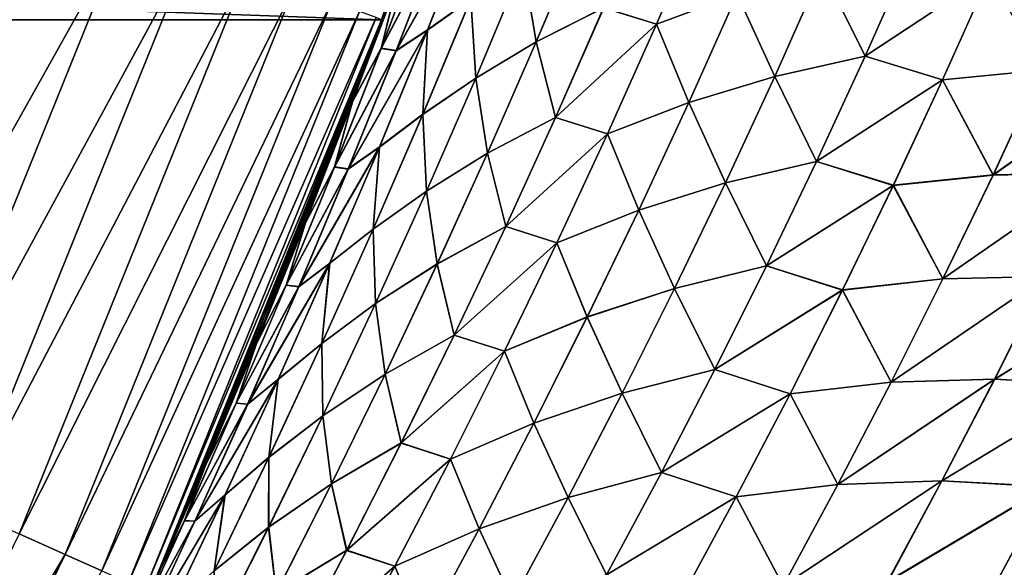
# Model space of a CAD drawing. Header units: metres. Extents: x -24 to 72, y -247 to 22.
# Tile 443 of 573: x 20.22 to 22.73, y -9.09 to -7.7. Entities that reach past the tile are written whole.
import ezdxf

# ---------------------------------------------------------------- set-up
doc = ezdxf.new("R2010")
doc.units = ezdxf.units.M
doc.layers.add('solid_509589_MEDIA_SW0001', color=7, linetype='CONTINUOUS')

msp = doc.modelspace()

# ---------------------------------------------------------------- linework, layer by layer
at = {"layer": 'solid_509589_MEDIA_SW0001'}
for points in [[(21.143084, -7.695483), (-21.143084, -7.695483), (-21.628349, -6.201923)], [(21.628349, -6.201923), (21.143084, -7.695483), (-21.628349, -6.201923)], [(21.192348, -7.558727, 58.559402), (21.143084, -7.695483), (21.628349, -6.201923)], [(20.313028, -7.393338, 132.280243), (20.117716, -7.32225, 132.385696), (19.557936, -8.707754, 132.385696)], [(19.747814, -8.792294, 132.280243), (20.313028, -7.393338, 132.280243), (19.557936, -8.707754, 132.385696)], [(20.493898, -7.459169, 132.148819), (20.313028, -7.393338, 132.280243), (19.747814, -8.792294, 132.280243)], [(21.377636, -7.423508, 109.138222), (21.29697, -7.473141, 109.475342), (21.179852, -7.77467, 109.435371)], [(21.259769, -7.721945, 109.09565), (21.377636, -7.423508, 109.138222), (21.179852, -7.77467, 109.435371)], [(21.180054, -7.774121, 59.565262), (21.377859, -7.422845, 59.862488), (21.260004, -7.721298, 59.904903)], [(21.180054, -7.774121, 59.565262), (21.297167, -7.472571, 59.525455), (21.377859, -7.422845, 59.862488)], [(21.369844, -7.643103, 108.764099), (21.377636, -7.423508, 109.138222), (21.259769, -7.721945, 109.09565)], [(21.260004, -7.721298, 59.904903), (21.377859, -7.422845, 59.862488), (21.370016, -7.642581, 60.23642)], [(21.707697, -7.665167, 61.241081), (21.962875, -7.425823, 61.512779), (21.842457, -7.706484, 61.570423)], [(21.842443, -7.706715, 107.429817), (21.962877, -7.426098, 107.487579), (21.707777, -7.665165, 107.759285)], [(22.046751, -7.630877, 107.13369), (21.962877, -7.426098, 107.487579), (21.842443, -7.706715, 107.429817)], [(21.842457, -7.706484, 61.570423), (21.962875, -7.425823, 61.512779), (22.046778, -7.630565, 61.86652)], [(19.923651, -8.870582, 132.148819), (20.493898, -7.459169, 132.148819), (19.747814, -8.792294, 132.280243)], [(20.657295, -7.518641, 131.993607), (20.493898, -7.459169, 132.148819), (19.923651, -8.870582, 132.148819)], [(21.14217, -7.768679, 109.785454), (21.256569, -7.466235, 109.822365), (21.184778, -7.595623, 110.155281)], [(21.29697, -7.473141, 109.475342), (21.256569, -7.466235, 109.822365), (21.14217, -7.768679, 109.785454)], [(21.179852, -7.77467, 109.435371), (21.29697, -7.473141, 109.475342), (21.14217, -7.768679, 109.785454)], [(21.142324, -7.768255, 59.215309), (21.256723, -7.465788, 59.178558), (21.297167, -7.472571, 59.525455)], [(21.184914, -7.595244, 58.845699), (21.256723, -7.465788, 59.178558), (21.142324, -7.768255, 59.215309)], [(21.142324, -7.768255, 59.215309), (21.297167, -7.472571, 59.525455), (21.180054, -7.774121, 59.565262)], [(21.536455, -7.751938, 108.071472), (21.656118, -7.467471, 108.122696), (21.50329, -7.555197, 108.43985)], [(21.503328, -7.554964, 60.56068), (21.656034, -7.467485, 60.877834), (21.536367, -7.752003, 60.928925)], [(21.536367, -7.752003, 60.928925), (21.656034, -7.467485, 60.877834), (21.707697, -7.665167, 61.241081)], [(21.707777, -7.665165, 107.759285), (21.656118, -7.467471, 108.122696), (21.536455, -7.751938, 108.071472)], [(20.0825, -8.941305, 131.993607), (20.657295, -7.518641, 131.993607), (19.923651, -8.870582, 132.148819)], [(20.800476, -7.570754, 131.817245), (20.657295, -7.518641, 131.993607), (20.0825, -8.941305, 131.993607)], [(22.263567, -7.567636, 62.154198), (22.491919, -7.518466, 62.433002), (22.372551, -7.788025, 62.50053)], [(22.372547, -7.788264, 106.499542), (22.491953, -7.518759, 106.567162), (22.263609, -7.567851, 106.846008)], [(22.690104, -7.578125, 106.273056), (22.491953, -7.518759, 106.567162), (22.372547, -7.788264, 106.499542)], [(22.372551, -7.788025, 62.50053), (22.491919, -7.518466, 62.433002), (22.690126, -7.577689, 62.727016)], [(21.192348, -7.558727, 58.559402), (21.100452, -7.811586, 58.639339), (21.143084, -7.695483)], [(21.184914, -7.595244, 58.845699), (21.100452, -7.811586, 58.639339), (21.192348, -7.558727, 58.559402)], [(21.382343, -7.843988, 108.390976), (21.50329, -7.555197, 108.43985), (21.369844, -7.643103, 108.764099)], [(21.370016, -7.642581, 60.23642), (21.503328, -7.554964, 60.56068), (21.38238, -7.843801, 60.609402)], [(21.536455, -7.751938, 108.071472), (21.50329, -7.555197, 108.43985), (21.382343, -7.843988, 108.390976)], [(21.38238, -7.843801, 60.609402), (21.503328, -7.554964, 60.56068), (21.536367, -7.752003, 60.928925)], [(22.821239, -7.823915, 105.937309), (22.940617, -7.555252, 106.012741), (22.690104, -7.578125, 106.273056)], [(22.690126, -7.577689, 62.727016), (22.940563, -7.554924, 62.987331), (22.821249, -7.823644, 63.062695)], [(20.221699, -9.003281, 131.817245), (20.800476, -7.570754, 131.817245), (20.0825, -8.941305, 131.993607)], [(20.921043, -7.614637, 131.622665), (20.800476, -7.570754, 131.817245), (20.221699, -9.003281, 131.817245)], [(21.100164, -7.812368, 110.361443), (21.191956, -7.55983, 110.441444), (21.143084, -7.695453, 130.73114)], [(21.184778, -7.595623, 110.155281), (21.191956, -7.55983, 110.441444), (21.100164, -7.812368, 110.361443)], [(22.142521, -7.839989, 106.781212), (22.263609, -7.567851, 106.846008), (22.046751, -7.630877, 107.13369)], [(22.046778, -7.630565, 61.86652), (22.263567, -7.567636, 62.154198), (22.142508, -7.839831, 62.218895)], [(22.142508, -7.839831, 62.218895), (22.263567, -7.567636, 62.154198), (22.372551, -7.788025, 62.50053)], [(22.372547, -7.788264, 106.499542), (22.263609, -7.567851, 106.846008), (22.142521, -7.839989, 106.781212)], [(22.569191, -7.848444, 106.200775), (22.690104, -7.578125, 106.273056), (22.372547, -7.788264, 106.499542)], [(22.372551, -7.788025, 62.50053), (22.690126, -7.577689, 62.727016), (22.569269, -7.848062, 62.799206)], [(22.821239, -7.823915, 105.937309), (22.690104, -7.578125, 106.273056), (22.569191, -7.848444, 106.200775)], [(22.569269, -7.848062, 62.799206), (22.690126, -7.577689, 62.727016), (22.821249, -7.823644, 63.062695)], [(21.069227, -7.904239, 110.119987), (21.184778, -7.595623, 110.155281), (21.100164, -7.812368, 110.361443)], [(21.14217, -7.768679, 109.785454), (21.184778, -7.595623, 110.155281), (21.069227, -7.904239, 110.119987)], [(21.069359, -7.903891, 58.880817), (21.100452, -7.811586, 58.639339), (21.184914, -7.595244, 58.845699)], [(21.069359, -7.903891, 58.880817), (21.184914, -7.595244, 58.845699), (21.142324, -7.768255, 59.215309)], [(20.338911, -9.055467, 131.622665), (20.921043, -7.614637, 131.622665), (20.221699, -9.003281, 131.817245)], [(21.016973, -7.649553, 131.413147), (20.921043, -7.614637, 131.622665), (20.338911, -9.055467, 131.622665)], [(21.923876, -7.906186, 107.071571), (22.046751, -7.630877, 107.13369), (21.842443, -7.706715, 107.429817)], [(21.842457, -7.706484, 61.570423), (22.046778, -7.630565, 61.86652), (21.923925, -7.905931, 61.928516)], [(22.142521, -7.839989, 106.781212), (22.046751, -7.630877, 107.13369), (21.923876, -7.906186, 107.071571)], [(21.923925, -7.905931, 61.928516), (22.046778, -7.630565, 61.86652), (22.142508, -7.839831, 62.218895)], [(20.432171, -9.096989, 131.413147), (21.016973, -7.649553, 131.413147), (20.338911, -9.055467, 131.622665)], [(21.08666, -7.674916, 131.192184), (21.016973, -7.649553, 131.413147), (20.432171, -9.096989, 131.413147)], [(21.247944, -7.93629, 108.717583), (21.369844, -7.643103, 108.764099), (21.259769, -7.721945, 109.09565)], [(21.382343, -7.843988, 108.390976), (21.369844, -7.643103, 108.764099), (21.247944, -7.93629, 108.717583)], [(21.248119, -7.935807, 60.282768), (21.370016, -7.642581, 60.23642), (21.38238, -7.843801, 60.609402)], [(21.260004, -7.721298, 59.904903), (21.370016, -7.642581, 60.23642), (21.248119, -7.935807, 60.282768)], [(20.499918, -9.127151, 131.192184), (21.08666, -7.674916, 131.192184), (20.432171, -9.096989, 131.413147)], [(21.128933, -7.690302, 130.963501), (21.08666, -7.674916, 131.192184), (20.499918, -9.127151, 131.192184)], [(21.536367, -7.752003, 60.928925), (21.707697, -7.665167, 61.241081), (21.585276, -7.94413, 61.296238)], [(21.585358, -7.944063, 107.703995), (21.707777, -7.665165, 107.759285), (21.536455, -7.751938, 108.071472)], [(21.585276, -7.94413, 61.296238), (21.707697, -7.665167, 61.241081), (21.842457, -7.706484, 61.570423)], [(21.842443, -7.706715, 107.429817), (21.707777, -7.665165, 107.759285), (21.585358, -7.944063, 107.703995)], [(20.554821, -9.151412), (-20.554821, -9.151412), (-21.143084, -7.695483)], [(21.143084, -7.695483), (20.554821, -9.151412), (-21.143084, -7.695483)], [(20.541016, -9.14545, 130.963501), (21.128933, -7.690302, 130.963501), (20.499918, -9.127151, 131.192184)], [(20.541016, -9.14545, 130.963501), (21.143084, -7.695453, 130.73114), (21.128933, -7.690302, 130.963501)], [(20.541016, -9.14545, 130.963501), (20.554773, -9.151574, 130.73114), (21.143084, -7.695453, 130.73114)], [(21.100164, -7.812368, 110.361443), (21.143084, -7.695453, 130.73114), (20.554773, -9.151574, 130.73114)], [(20.580647, -9.093238, 59.098183), (20.554821, -9.151412), (21.143084, -7.695483)], [(20.690916, -8.839455, 58.999596), (20.580647, -9.093238, 59.098183), (21.143084, -7.695483)], [(20.697058, -8.825065, 58.994118), (20.690916, -8.839455, 58.999596), (21.143084, -7.695483)], [(20.79797, -8.584546, 58.904411), (20.697058, -8.825065, 58.994118), (21.143084, -7.695483)], [(20.902403, -8.327039, 58.812366), (20.79797, -8.584546, 58.904411), (21.143084, -7.695483)], [(21.00354, -8.06854, 58.723835), (20.902403, -8.327039, 58.812366), (21.143084, -7.695483)], [(21.100452, -7.811586, 58.639339), (21.00354, -8.06854, 58.723835), (21.143084, -7.695483)], [(21.585276, -7.94413, 61.296238), (21.842457, -7.706484, 61.570423), (21.717743, -7.985534, 61.629833)], [(21.717716, -7.985703, 107.370277), (21.842443, -7.706715, 107.429817), (21.585358, -7.944063, 107.703995)], [(21.923876, -7.906186, 107.071571), (21.842443, -7.706715, 107.429817), (21.717716, -7.985703, 107.370277)], [(21.717743, -7.985534, 61.629833), (21.842457, -7.706484, 61.570423), (21.923925, -7.905931, 61.928516)], [(21.259769, -7.721945, 109.09565), (21.179852, -7.77467, 109.435371), (21.058384, -8.07518, 109.393951)], [(21.137527, -8.019253, 109.051567), (21.259769, -7.721945, 109.09565), (21.058384, -8.07518, 109.393951)], [(21.058582, -8.07467, 59.606495), (21.260004, -7.721298, 59.904903), (21.137764, -8.018641, 59.948799)], [(21.058582, -8.07467, 59.606495), (21.180054, -7.774121, 59.565262), (21.260004, -7.721298, 59.904903)], [(21.247944, -7.93629, 108.717583), (21.259769, -7.721945, 109.09565), (21.137527, -8.019253, 109.051567)], [(21.137764, -8.018641, 59.948799), (21.260004, -7.721298, 59.904903), (21.248119, -7.935807, 60.282768)], [(21.412533, -8.035, 108.018616), (21.536455, -7.751938, 108.071472), (21.382343, -7.843988, 108.390976)], [(21.38238, -7.843801, 60.609402), (21.536367, -7.752003, 60.928925), (21.412436, -8.035135, 60.981625)], [(21.412436, -8.035135, 60.981625), (21.536367, -7.752003, 60.928925), (21.585276, -7.94413, 61.296238)], [(21.585358, -7.944063, 107.703995), (21.536455, -7.751938, 108.071472), (21.412533, -8.035, 108.018616)], [(21.023516, -8.070225, 109.747154), (21.14217, -7.768679, 109.785454), (21.069227, -7.904239, 110.119987)], [(21.179852, -7.77467, 109.435371), (21.14217, -7.768679, 109.785454), (21.023516, -8.070225, 109.747154)], [(21.058384, -8.07518, 109.393951), (21.179852, -7.77467, 109.435371), (21.023516, -8.070225, 109.747154)], [(21.023664, -8.06984, 59.253414), (21.142324, -7.768255, 59.215309), (21.180054, -7.774121, 59.565262)], [(21.069359, -7.903891, 58.880817), (21.142324, -7.768255, 59.215309), (21.023664, -8.06984, 59.253414)], [(21.023664, -8.06984, 59.253414), (21.180054, -7.774121, 59.565262), (21.058582, -8.07467, 59.606495)], [(22.142508, -7.839831, 62.218895), (22.372551, -7.788025, 62.50053), (22.249084, -8.055714, 62.569984)], [(22.249044, -8.055882, 106.429985), (22.372547, -7.788264, 106.499542), (22.142521, -7.839989, 106.781212)], [(22.569191, -7.848444, 106.200775), (22.372547, -7.788264, 106.499542), (22.249044, -8.055882, 106.429985)], [(22.249084, -8.055714, 62.569984), (22.372551, -7.788025, 62.50053), (22.569269, -7.848062, 62.799206)], [(21.003433, -8.068818, 110.276924), (21.100164, -7.812368, 110.361443), (20.554773, -9.151574, 130.73114)], [(21.069227, -7.904239, 110.119987), (21.100164, -7.812368, 110.361443), (21.003433, -8.068818, 110.276924)], [(21.069359, -7.903891, 58.880817), (21.00354, -8.06854, 58.723835), (21.100452, -7.811586, 58.639339)], [(22.69776, -8.090456, 105.859749), (22.821239, -7.823915, 105.937309), (22.569191, -7.848444, 106.200775)], [(22.569269, -7.848062, 62.799206), (22.821249, -7.823644, 63.062695), (22.69783, -8.090261, 63.140179)], [(23.080301, -7.819536, 105.682411), (22.821239, -7.823915, 105.937309), (22.69776, -8.090456, 105.859749)], [(22.958101, -8.085022, 105.601341), (23.080301, -7.819536, 105.682411), (22.69776, -8.090456, 105.859749)], [(22.69783, -8.090261, 63.140179), (23.080248, -7.819376, 63.317612), (22.95812, -8.084941, 63.398617)], [(22.69783, -8.090261, 63.140179), (22.821249, -7.823644, 63.062695), (23.080248, -7.819376, 63.317612)], [(21.257099, -8.131467, 108.340515), (21.382343, -7.843988, 108.390976), (21.247944, -7.93629, 108.717583)], [(21.248119, -7.935807, 60.282768), (21.38238, -7.843801, 60.609402), (21.257126, -8.131345, 60.659679)], [(21.412533, -8.035, 108.018616), (21.382343, -7.843988, 108.390976), (21.257099, -8.131467, 108.340515)], [(21.257126, -8.131345, 60.659679), (21.38238, -7.843801, 60.609402), (21.412436, -8.035135, 60.981625)], [(22.01729, -8.110321, 106.714546), (22.142521, -7.839989, 106.781212), (21.923876, -7.906186, 107.071571)], [(21.923925, -7.905931, 61.928516), (22.142508, -7.839831, 62.218895), (22.0173, -8.110239, 62.285442)], [(22.249044, -8.055882, 106.429985), (22.142521, -7.839989, 106.781212), (22.01729, -8.110321, 106.714546)], [(22.0173, -8.110239, 62.285442), (22.142508, -7.839831, 62.218895), (22.249084, -8.055714, 62.569984)], [(22.444134, -8.116727, 106.126457), (22.569191, -7.848444, 106.200775), (22.249044, -8.055882, 106.429985)], [(22.249084, -8.055714, 62.569984), (22.569269, -7.848062, 62.799206), (22.444263, -8.116419, 62.873432)], [(22.69776, -8.090456, 105.859749), (22.569191, -7.848444, 106.200775), (22.444134, -8.116727, 106.126457)], [(22.444263, -8.116419, 62.873432), (22.569269, -7.848062, 62.799206), (22.69783, -8.090261, 63.140179)], [(20.949381, -8.212049, 110.083328), (21.069227, -7.904239, 110.119987), (21.003433, -8.068818, 110.276924)], [(21.023516, -8.070225, 109.747154), (21.069227, -7.904239, 110.119987), (20.949381, -8.212049, 110.083328)], [(20.949499, -8.211747, 58.917267), (21.00354, -8.06854, 58.723835), (21.069359, -7.903891, 58.880817)], [(20.949499, -8.211747, 58.917267), (21.069359, -7.903891, 58.880817), (21.023664, -8.06984, 59.253414)], [(21.79681, -8.179772, 107.00766), (21.923876, -7.906186, 107.071571), (21.717716, -7.985703, 107.370277)], [(21.717743, -7.985534, 61.629833), (21.923925, -7.905931, 61.928516), (21.796875, -8.179592, 61.99229)], [(22.01729, -8.110321, 106.714546), (21.923876, -7.906186, 107.071571), (21.79681, -8.179772, 107.00766)], [(21.796875, -8.179592, 61.99229), (21.923925, -7.905931, 61.928516), (22.0173, -8.110239, 62.285442)], [(21.121717, -8.228261, 108.669525), (21.247944, -7.93629, 108.717583), (21.137527, -8.019253, 109.051567)], [(21.257099, -8.131467, 108.340515), (21.247944, -7.93629, 108.717583), (21.121717, -8.228261, 108.669525)], [(21.121885, -8.227835, 60.330624), (21.248119, -7.935807, 60.282768), (21.257126, -8.131345, 60.659679)], [(21.137764, -8.018641, 59.948799), (21.248119, -7.935807, 60.282768), (21.121885, -8.227835, 60.330624)], [(21.412436, -8.035135, 60.981625), (21.585276, -7.94413, 61.296238), (21.458675, -8.221618, 61.353016)], [(21.458767, -8.221467, 107.647049), (21.585358, -7.944063, 107.703995), (21.412533, -8.035, 108.018616)], [(21.458675, -8.221618, 61.353016), (21.585276, -7.94413, 61.296238), (21.717743, -7.985534, 61.629833)], [(21.717716, -7.985703, 107.370277), (21.585358, -7.944063, 107.703995), (21.458767, -8.221467, 107.647049)], [(21.458675, -8.221618, 61.353016), (21.717743, -7.985534, 61.629833), (21.588778, -8.262963, 61.690956)], [(21.588747, -8.263051, 107.308998), (21.717716, -7.985703, 107.370277), (21.458767, -8.221467, 107.647049)], [(21.79681, -8.179772, 107.00766), (21.717716, -7.985703, 107.370277), (21.588747, -8.263051, 107.308998)], [(21.588778, -8.262963, 61.690956), (21.717743, -7.985534, 61.629833), (21.796875, -8.179592, 61.99229)], [(21.137527, -8.019253, 109.051567), (21.058384, -8.07518, 109.393951), (20.932608, -8.374685, 109.351082)], [(21.01095, -8.315447, 109.005989), (21.137527, -8.019253, 109.051567), (20.932608, -8.374685, 109.351082)], [(20.932793, -8.374232, 59.649132), (21.137764, -8.018641, 59.948799), (21.011179, -8.31489, 59.994156)], [(20.932793, -8.374232, 59.649132), (21.058582, -8.07467, 59.606495), (21.137764, -8.018641, 59.948799)], [(21.121717, -8.228261, 108.669525), (21.137527, -8.019253, 109.051567), (21.01095, -8.315447, 109.005989)], [(21.011179, -8.31489, 59.994156), (21.137764, -8.018641, 59.948799), (21.121885, -8.227835, 60.330624)], [(21.284397, -8.316657, 107.964172), (21.412533, -8.035, 108.018616), (21.257099, -8.131467, 108.340515)], [(21.257126, -8.131345, 60.659679), (21.412436, -8.035135, 60.981625), (21.284279, -8.31688, 61.035889)], [(21.284279, -8.31688, 61.035889), (21.412436, -8.035135, 60.981625), (21.458675, -8.221618, 61.353016)], [(21.458767, -8.221467, 107.647049), (21.412533, -8.035, 108.018616), (21.284397, -8.316657, 107.964172)], [(22.121496, -8.321587, 106.358566), (22.249044, -8.055882, 106.429985), (22.01729, -8.110321, 106.714546)], [(22.0173, -8.110239, 62.285442), (22.249084, -8.055714, 62.569984), (22.121572, -8.321507, 62.641296)], [(22.444134, -8.116727, 106.126457), (22.249044, -8.055882, 106.429985), (22.121496, -8.321587, 106.358566)], [(22.121572, -8.321507, 62.641296), (22.249084, -8.055714, 62.569984), (22.444263, -8.116419, 62.873432)], [(20.902533, -8.326711, 110.188377), (21.003433, -8.068818, 110.276924), (20.554773, -9.151574, 130.73114)], [(20.900644, -8.370886, 109.707481), (21.023516, -8.070225, 109.747154), (20.949381, -8.212049, 110.083328)], [(21.058384, -8.07518, 109.393951), (21.023516, -8.070225, 109.747154), (20.900644, -8.370886, 109.707481)], [(20.932608, -8.374685, 109.351082), (21.058384, -8.07518, 109.393951), (20.900644, -8.370886, 109.707481)], [(20.900776, -8.370558, 59.292862), (21.023664, -8.06984, 59.253414), (21.058582, -8.07467, 59.606495)], [(20.949499, -8.211747, 58.917267), (21.023664, -8.06984, 59.253414), (20.900776, -8.370558, 59.292862)], [(20.900776, -8.370558, 59.292862), (21.058582, -8.07467, 59.606495), (20.932793, -8.374232, 59.649132)], [(20.949499, -8.211747, 58.917267), (20.902403, -8.327039, 58.812366), (21.00354, -8.06854, 58.723835)], [(20.949381, -8.212049, 110.083328), (21.003433, -8.068818, 110.276924), (20.902533, -8.326711, 110.188377)], [(22.958101, -8.085022, 105.601341), (22.69776, -8.090456, 105.859749), (22.570227, -8.354848, 105.780136)], [(22.831884, -8.348264, 105.518135), (22.958101, -8.085022, 105.601341), (22.570227, -8.354848, 105.780136)], [(22.57036, -8.354744, 63.219711), (22.95812, -8.084941, 63.398617), (22.831974, -8.348277, 63.481762)], [(22.57036, -8.354744, 63.219711), (22.69783, -8.090261, 63.140179), (22.95812, -8.084941, 63.398617)], [(21.88797, -8.378826, 106.646088), (22.01729, -8.110321, 106.714546), (21.79681, -8.179772, 107.00766)], [(21.796875, -8.179592, 61.99229), (22.0173, -8.110239, 62.285442), (21.887999, -8.378836, 62.353771)], [(22.121496, -8.321587, 106.358566), (22.01729, -8.110321, 106.714546), (21.88797, -8.378826, 106.646088)], [(21.887999, -8.378836, 62.353771), (22.0173, -8.110239, 62.285442), (22.121572, -8.321507, 62.641296)], [(22.570227, -8.354848, 105.780136), (22.69776, -8.090456, 105.859749), (22.444134, -8.116727, 106.126457)], [(22.444263, -8.116419, 62.873432), (22.69783, -8.090261, 63.140179), (22.57036, -8.354744, 63.219711)], [(21.127604, -8.417632, 108.288513), (21.257099, -8.131467, 108.340515), (21.121717, -8.228261, 108.669525)], [(21.121885, -8.227835, 60.330624), (21.257126, -8.131345, 60.659679), (21.127611, -8.417592, 60.711475)], [(21.284397, -8.316657, 107.964172), (21.257099, -8.131467, 108.340515), (21.127604, -8.417632, 108.288513)], [(21.127611, -8.417592, 60.711475), (21.257126, -8.131345, 60.659679), (21.284279, -8.31688, 61.035889)], [(22.314983, -8.382949, 106.050171), (22.444134, -8.116727, 106.126457), (22.121496, -8.321587, 106.358566)], [(22.121572, -8.321507, 62.641296), (22.444263, -8.116419, 62.873432), (22.315166, -8.38273, 62.949623)], [(22.570227, -8.354848, 105.780136), (22.444134, -8.116727, 106.126457), (22.314983, -8.382949, 106.050171)], [(22.315166, -8.38273, 62.949623), (22.444263, -8.116419, 62.873432), (22.57036, -8.354744, 63.219711)], [(21.665604, -8.451615, 106.942017), (21.79681, -8.179772, 107.00766), (21.588747, -8.263051, 107.308998)], [(21.588778, -8.262963, 61.690956), (21.796875, -8.179592, 61.99229), (21.66568, -8.451527, 62.057781)], [(21.88797, -8.378826, 106.646088), (21.79681, -8.179772, 107.00766), (21.665604, -8.451615, 106.942017)], [(21.66568, -8.451527, 62.057781), (21.796875, -8.179592, 61.99229), (21.887999, -8.378836, 62.353771)], [(20.825277, -8.519063, 110.045303), (20.949381, -8.212049, 110.083328), (20.902533, -8.326711, 110.188377)], [(20.900644, -8.370886, 109.707481), (20.949381, -8.212049, 110.083328), (20.825277, -8.519063, 110.045303)], [(20.825375, -8.518826, 58.955036), (20.902403, -8.327039, 58.812366), (20.949499, -8.211747, 58.917267)], [(20.825375, -8.518826, 58.955036), (20.949499, -8.211747, 58.917267), (20.900776, -8.370558, 59.292862)], [(20.991211, -8.519013, 108.619972), (21.121717, -8.228261, 108.669525), (21.01095, -8.315447, 109.005989)], [(21.127604, -8.417632, 108.288513), (21.121717, -8.228261, 108.669525), (20.991211, -8.519013, 108.619972)], [(20.991364, -8.518661, 60.379951), (21.121885, -8.227835, 60.330624), (21.127611, -8.417592, 60.711475)], [(21.011179, -8.31489, 59.994156), (21.121885, -8.227835, 60.330624), (20.991364, -8.518661, 60.379951)], [(21.284279, -8.31688, 61.035889), (21.458675, -8.221618, 61.353016), (21.327946, -8.497612, 61.411366)], [(21.328056, -8.497363, 107.588524), (21.458767, -8.221467, 107.647049), (21.284397, -8.316657, 107.964172)], [(21.327946, -8.497612, 61.411366), (21.458675, -8.221618, 61.353016), (21.588778, -8.262963, 61.690956)], [(21.588747, -8.263051, 107.308998), (21.458767, -8.221467, 107.647049), (21.328056, -8.497363, 107.588524)], [(21.327946, -8.497612, 61.411366), (21.588778, -8.262963, 61.690956), (21.455612, -8.538751, 61.753735)], [(21.455585, -8.538742, 107.24604), (21.588747, -8.263051, 107.308998), (21.328056, -8.497363, 107.588524)], [(21.665604, -8.451615, 106.942017), (21.588747, -8.263051, 107.308998), (21.455585, -8.538742, 107.24604)], [(21.455612, -8.538751, 61.753735), (21.588778, -8.262963, 61.690956), (21.66568, -8.451527, 62.057781)], [(20.798365, -8.583591, 110.096306), (20.902533, -8.326711, 110.188377), (20.554773, -9.151574, 130.73114)], [(20.825375, -8.518826, 58.955036), (20.79797, -8.584546, 58.904411), (20.902403, -8.327039, 58.812366)], [(20.825277, -8.519063, 110.045303), (20.902533, -8.326711, 110.188377), (20.798365, -8.583591, 110.096306)], [(21.01095, -8.315447, 109.005989), (20.932608, -8.374685, 109.351082), (20.802567, -8.673187, 109.306801)], [(20.880083, -8.610525, 108.958961), (21.01095, -8.315447, 109.005989), (20.802567, -8.673187, 109.306801)], [(20.802731, -8.672808, 59.69315), (21.011179, -8.31489, 59.994156), (20.880297, -8.61004, 60.040936)], [(20.802731, -8.672808, 59.69315), (20.932793, -8.374232, 59.649132), (21.011179, -8.31489, 59.994156)], [(20.991211, -8.519013, 108.619972), (21.01095, -8.315447, 109.005989), (20.880083, -8.610525, 108.958961)], [(20.880297, -8.61004, 60.040936), (21.011179, -8.31489, 59.994156), (20.991364, -8.518661, 60.379951)], [(21.152098, -8.596895, 107.90818), (21.284397, -8.316657, 107.964172), (21.127604, -8.417632, 108.288513)], [(21.127611, -8.417592, 60.711475), (21.284279, -8.31688, 61.035889), (21.151951, -8.59722, 61.091675)], [(21.151951, -8.59722, 61.091675), (21.284279, -8.31688, 61.035889), (21.327946, -8.497612, 61.411366)], [(21.328056, -8.497363, 107.588524), (21.284397, -8.316657, 107.964172), (21.152098, -8.596895, 107.90818)], [(21.989956, -8.585358, 106.285339), (22.121496, -8.321587, 106.358566), (21.88797, -8.378826, 106.646088)], [(21.887999, -8.378836, 62.353771), (22.121572, -8.321507, 62.641296), (21.990059, -8.585379, 62.714405)], [(22.314983, -8.382949, 106.050171), (22.121496, -8.321587, 106.358566), (21.989956, -8.585358, 106.285339)], [(21.990059, -8.585379, 62.714405), (22.121572, -8.321507, 62.641296), (22.315166, -8.38273, 62.949623)], [(22.438698, -8.617064, 105.69854), (22.570227, -8.354848, 105.780136), (22.314983, -8.382949, 106.050171)], [(22.315166, -8.38273, 62.949623), (22.57036, -8.354744, 63.219711), (22.438889, -8.617063, 63.301216)], [(22.831884, -8.348264, 105.518135), (22.570227, -8.354848, 105.780136), (22.438698, -8.617064, 105.69854)], [(22.701702, -8.609232, 105.432854), (22.831884, -8.348264, 105.518135), (22.438698, -8.617064, 105.69854)], [(22.438889, -8.617063, 63.301216), (22.831974, -8.348277, 63.481762), (22.701862, -8.609352, 63.566975)], [(22.438889, -8.617063, 63.301216), (22.57036, -8.354744, 63.219711), (22.831974, -8.348277, 63.481762)], [(23.098833, -8.364272, 105.263947), (22.831884, -8.348264, 105.518135), (22.701702, -8.609232, 105.432854)], [(22.701862, -8.609352, 63.566975), (22.831974, -8.348277, 63.481762), (23.098879, -8.364425, 63.736012)], [(20.773596, -8.670668, 109.666451), (20.900644, -8.370886, 109.707481), (20.825277, -8.519063, 110.045303)], [(20.932608, -8.374685, 109.351082), (20.900644, -8.370886, 109.707481), (20.773596, -8.670668, 109.666451)], [(20.802567, -8.673187, 109.306801), (20.932608, -8.374685, 109.351082), (20.773596, -8.670668, 109.666451)], [(20.773703, -8.670414, 59.33363), (20.900776, -8.370558, 59.292862), (20.932793, -8.374232, 59.649132)], [(20.825375, -8.518826, 58.955036), (20.900776, -8.370558, 59.292862), (20.773703, -8.670414, 59.33363)], [(20.773703, -8.670414, 59.33363), (20.932793, -8.374232, 59.649132), (20.802731, -8.672808, 59.69315)], [(21.754608, -8.645484, 106.57589), (21.88797, -8.378826, 106.646088), (21.665604, -8.451615, 106.942017)], [(21.66568, -8.451527, 62.057781), (21.887999, -8.378836, 62.353771), (21.75465, -8.645598, 62.423828)], [(21.989956, -8.585358, 106.285339), (21.88797, -8.378826, 106.646088), (21.754608, -8.645484, 106.57589)], [(21.75465, -8.645598, 62.423828), (21.887999, -8.378836, 62.353771), (21.990059, -8.585379, 62.714405)], [(22.181795, -8.647086, 105.971977), (22.314983, -8.382949, 106.050171), (21.989956, -8.585358, 106.285339)], [(21.990059, -8.585379, 62.714405), (22.315166, -8.38273, 62.949623), (22.182024, -8.646968, 63.027706)], [(22.438698, -8.617064, 105.69854), (22.314983, -8.382949, 106.050171), (22.181795, -8.647086, 105.971977)], [(22.182024, -8.646968, 63.027706), (22.315166, -8.38273, 62.949623), (22.438889, -8.617063, 63.301216)], [(22.969654, -8.624682, 105.174652), (23.098833, -8.364272, 105.263947), (22.701702, -8.609232, 105.432854)], [(22.701862, -8.609352, 63.566975), (23.098879, -8.364425, 63.736012), (22.969784, -8.624946, 63.825253)], [(20.993906, -8.702471, 108.235016), (21.127604, -8.417632, 108.288513), (20.991211, -8.519013, 108.619972)], [(20.991364, -8.518661, 60.379951), (21.127611, -8.417592, 60.711475), (20.993887, -8.702528, 60.76474)], [(20.993887, -8.702528, 60.76474), (21.127611, -8.417592, 60.711475), (21.151951, -8.59722, 61.091675)], [(21.152098, -8.596895, 107.90818), (21.127604, -8.417632, 108.288513), (20.993906, -8.702471, 108.235016)], [(21.530308, -8.7217, 106.874695), (21.665604, -8.451615, 106.942017), (21.455585, -8.538742, 107.24604)], [(21.455612, -8.538751, 61.753735), (21.66568, -8.451527, 62.057781), (21.530388, -8.721714, 62.124935)], [(21.754608, -8.645484, 106.57589), (21.665604, -8.451615, 106.942017), (21.530308, -8.7217, 106.874695)], [(21.530388, -8.721714, 62.124935), (21.66568, -8.451527, 62.057781), (21.75465, -8.645598, 62.423828)], [(21.151951, -8.59722, 61.091675), (21.327946, -8.497612, 61.411366), (21.193134, -8.772098, 61.471237)], [(21.193272, -8.771738, 107.528458), (21.328056, -8.497363, 107.588524), (21.152098, -8.596895, 107.90818)], [(21.193134, -8.772098, 61.471237), (21.327946, -8.497612, 61.411366), (21.455612, -8.538751, 61.753735)], [(21.455585, -8.538742, 107.24604), (21.328056, -8.497363, 107.588524), (21.193272, -8.771738, 107.528458)], [(20.825277, -8.519063, 110.045303), (20.798365, -8.583591, 110.096306), (20.696989, -8.825227, 110.005928)], [(20.773596, -8.670668, 109.666451), (20.825277, -8.519063, 110.045303), (20.696989, -8.825227, 110.005928)], [(20.825375, -8.518826, 58.955036), (20.697058, -8.825065, 58.994118), (20.79797, -8.584546, 58.904411)], [(20.825375, -8.518826, 58.955036), (20.773703, -8.670414, 59.33363), (20.697058, -8.825065, 58.994118)], [(20.856474, -8.808537, 108.568962), (20.991211, -8.519013, 108.619972), (20.880083, -8.610525, 108.958961)], [(20.993906, -8.702471, 108.235016), (20.991211, -8.519013, 108.619972), (20.856474, -8.808537, 108.568962)], [(20.856604, -8.808276, 60.430702), (20.991364, -8.518661, 60.379951), (20.993887, -8.702528, 60.76474)], [(20.880297, -8.61004, 60.040936), (20.991364, -8.518661, 60.379951), (20.856604, -8.808276, 60.430702)], [(21.193134, -8.772098, 61.471237), (21.455612, -8.538751, 61.753735), (21.3183, -8.812879, 61.818115)], [(21.318285, -8.812762, 107.181473), (21.455585, -8.538742, 107.24604), (21.193272, -8.771738, 107.528458)], [(21.530308, -8.7217, 106.874695), (21.455585, -8.538742, 107.24604), (21.318285, -8.812762, 107.181473)], [(21.3183, -8.812879, 61.818115), (21.455612, -8.538751, 61.753735), (21.530388, -8.721714, 62.124935)], [(20.696989, -8.825227, 110.005928), (20.798365, -8.583591, 110.096306), (20.554773, -9.151574, 130.73114)], [(21.854469, -8.847185, 106.210373), (21.989956, -8.585358, 106.285339), (21.754608, -8.645484, 106.57589)], [(21.75465, -8.645598, 62.423828), (21.990059, -8.585379, 62.714405), (21.854593, -8.847317, 62.789238)], [(22.181795, -8.647086, 105.971977), (21.989956, -8.585358, 106.285339), (21.854469, -8.847185, 106.210373)], [(21.854593, -8.847317, 62.789238), (21.990059, -8.585379, 62.714405), (22.182024, -8.646968, 63.027706)], [(20.880083, -8.610525, 108.958961), (20.802567, -8.673187, 109.306801), (20.66831, -8.970679, 109.261147)], [(20.744976, -8.90448, 108.910515), (20.880083, -8.610525, 108.958961), (20.66831, -8.970679, 109.261147)], [(20.668442, -8.97039, 59.738506), (20.880297, -8.61004, 60.040936), (20.745165, -8.904081, 60.089104)], [(20.668442, -8.97039, 59.738506), (20.802731, -8.672808, 59.69315), (20.880297, -8.61004, 60.040936)], [(20.856474, -8.808537, 108.568962), (20.880083, -8.610525, 108.958961), (20.744976, -8.90448, 108.910515)], [(20.745165, -8.904081, 60.089104), (20.880297, -8.61004, 60.040936), (20.856604, -8.808276, 60.430702)], [(20.993887, -8.702528, 60.76474), (21.151951, -8.59722, 61.091675), (21.015497, -8.876144, 61.14893)], [(21.015682, -8.875703, 107.8507), (21.152098, -8.596895, 107.90818), (20.993906, -8.702471, 108.235016)], [(21.015497, -8.876144, 61.14893), (21.151951, -8.59722, 61.091675), (21.193134, -8.772098, 61.471237)], [(21.193272, -8.771738, 107.528458), (21.152098, -8.596895, 107.90818), (21.015682, -8.875703, 107.8507)], [(22.701702, -8.609232, 105.432854), (22.438698, -8.617064, 105.69854), (22.303221, -8.877093, 105.615036)], [(22.567606, -8.867916, 105.345573), (22.701702, -8.609232, 105.432854), (22.303221, -8.877093, 105.615036)], [(22.303465, -8.877208, 63.384628), (22.701862, -8.609352, 63.566975), (22.567833, -8.868155, 63.654179)], [(22.303465, -8.877208, 63.384628), (22.438889, -8.617063, 63.301216), (22.701862, -8.609352, 63.566975)], [(22.969654, -8.624682, 105.174652), (22.701702, -8.609232, 105.432854), (22.567606, -8.867916, 105.345573)], [(22.567833, -8.868155, 63.654179), (22.701862, -8.609352, 63.566975), (22.969784, -8.624946, 63.825253)], [(22.303221, -8.877093, 105.615036), (22.438698, -8.617064, 105.69854), (22.181795, -8.647086, 105.971977)], [(22.182024, -8.646968, 63.027706), (22.438889, -8.617063, 63.301216), (22.303465, -8.877208, 63.384628)], [(22.836588, -8.882702, 105.083267), (22.969654, -8.624682, 105.174652), (22.567606, -8.867916, 105.345573)], [(22.567833, -8.868155, 63.654179), (22.969784, -8.624946, 63.825253), (22.836796, -8.883089, 63.916584)], [(21.617254, -8.910289, 106.504021), (21.754608, -8.645484, 106.57589), (21.530308, -8.7217, 106.874695)], [(21.530388, -8.721714, 62.124935), (21.75465, -8.645598, 62.423828), (21.617302, -8.910519, 62.495544)], [(21.854469, -8.847185, 106.210373), (21.754608, -8.645484, 106.57589), (21.617254, -8.910289, 106.504021)], [(21.617302, -8.910519, 62.495544), (21.75465, -8.645598, 62.423828), (21.854593, -8.847317, 62.789238)], [(22.044619, -8.909132, 105.891953), (22.181795, -8.647086, 105.971977), (21.854469, -8.847185, 106.210373)], [(21.854593, -8.847317, 62.789238), (22.182024, -8.646968, 63.027706), (22.044886, -8.909125, 63.107613)], [(22.303221, -8.877093, 105.615036), (22.181795, -8.647086, 105.971977), (22.044619, -8.909132, 105.891953)], [(22.044886, -8.909125, 63.107613), (22.182024, -8.646968, 63.027706), (22.303465, -8.877208, 63.384628)], [(20.64242, -8.969568, 109.624084), (20.773596, -8.670668, 109.666451), (20.691599, -8.837856, 110.001106)], [(20.802567, -8.673187, 109.306801), (20.773596, -8.670668, 109.666451), (20.64242, -8.969568, 109.624084)], [(20.66831, -8.970679, 109.261147), (20.802567, -8.673187, 109.306801), (20.64242, -8.969568, 109.624084)], [(20.64249, -8.969404, 59.375687), (20.697058, -8.825065, 58.994118), (20.773703, -8.670414, 59.33363)], [(20.64249, -8.969404, 59.375687), (20.773703, -8.670414, 59.33363), (20.802731, -8.672808, 59.69315)], [(20.64249, -8.969404, 59.375687), (20.802731, -8.672808, 59.69315), (20.668442, -8.97039, 59.738506)], [(20.773596, -8.670668, 109.666451), (20.696989, -8.825227, 110.005928), (20.691599, -8.837856, 110.001106)], [(20.855999, -8.986143, 60.819427), (20.993887, -8.702528, 60.76474), (21.015497, -8.876144, 61.14893)], [(20.856604, -8.808276, 60.430702), (20.993887, -8.702528, 60.76474), (20.855999, -8.986143, 60.819427)], [(20.856056, -8.985975, 108.180077), (20.993906, -8.702471, 108.235016), (20.856474, -8.808537, 108.568962)], [(21.015682, -8.875703, 107.8507), (20.993906, -8.702471, 108.235016), (20.856056, -8.985975, 108.180077)], [(21.39097, -8.990021, 106.805779), (21.530308, -8.7217, 106.874695), (21.318285, -8.812762, 107.181473)], [(21.3183, -8.812879, 61.818115), (21.530388, -8.721714, 62.124935), (21.391045, -8.990149, 62.19368)], [(21.617254, -8.910289, 106.504021), (21.530308, -8.7217, 106.874695), (21.39097, -8.990021, 106.805779)], [(21.391045, -8.990149, 62.19368), (21.530388, -8.721714, 62.124935), (21.617302, -8.910519, 62.495544)], [(21.015497, -8.876144, 61.14893), (21.193134, -8.772098, 61.471237), (21.054287, -9.045069, 61.532566)], [(21.054459, -9.044587, 107.466911), (21.193272, -8.771738, 107.528458), (21.015682, -8.875703, 107.8507)], [(21.054287, -9.045069, 61.532566), (21.193134, -8.772098, 61.471237), (21.3183, -8.812879, 61.818115)], [(21.318285, -8.812762, 107.181473), (21.193272, -8.771738, 107.528458), (21.054459, -9.044587, 107.466911)], [(20.717558, -9.096828, 108.516541), (20.856474, -8.808537, 108.568962), (20.744976, -8.90448, 108.910515)], [(20.856056, -8.985975, 108.180077), (20.856474, -8.808537, 108.568962), (20.717558, -9.096828, 108.516541)], [(20.717653, -9.09667, 60.482834), (20.856604, -8.808276, 60.430702), (20.855999, -8.986143, 60.819427)], [(20.745165, -8.904081, 60.089104), (20.856604, -8.808276, 60.430702), (20.717653, -9.09667, 60.482834)], [(20.691599, -8.837856, 110.001106), (20.696989, -8.825227, 110.005928), (20.554773, -9.151574, 130.73114)], [(20.64249, -8.969404, 59.375687), (20.690916, -8.839455, 58.999596), (20.697058, -8.825065, 58.994118)], [(21.054287, -9.045069, 61.532566), (21.3183, -8.812879, 61.818115), (21.176882, -9.085348, 61.884026)], [(21.176888, -9.085112, 107.115364), (21.318285, -8.812762, 107.181473), (21.054459, -9.044587, 107.466911)], [(21.176882, -9.085348, 61.884026), (21.3183, -8.812879, 61.818115), (21.391045, -8.990149, 62.19368)], [(21.39097, -8.990021, 106.805779), (21.318285, -8.812762, 107.181473), (21.176888, -9.085112, 107.115364)], [(20.581696, -9.090866, 109.902534), (20.691599, -8.837856, 110.001106), (20.554773, -9.151574, 130.73114)], [(20.64249, -8.969404, 59.375687), (20.580647, -9.093238, 59.098183), (20.690916, -8.839455, 58.999596)], [(20.64242, -8.969568, 109.624084), (20.691599, -8.837856, 110.001106), (20.581696, -9.090866, 109.902534)], [(21.715084, -9.107069, 106.133743), (21.854469, -8.847185, 106.210373), (21.617254, -8.910289, 106.504021)], [(21.617302, -8.910519, 62.495544), (21.854593, -8.847317, 62.789238), (21.715219, -9.107325, 62.86573)], [(22.044619, -8.909132, 105.891953), (21.854469, -8.847185, 106.210373), (21.715084, -9.107069, 106.133743)], [(21.715219, -9.107325, 62.86573), (21.854593, -8.847317, 62.789238), (22.044886, -8.909125, 63.107613)], [(20.855999, -8.986143, 60.819427), (21.015497, -8.876144, 61.14893), (20.874964, -9.15365, 61.207596)], [(20.875196, -9.153081, 107.791801), (21.015682, -8.875703, 107.8507), (20.856056, -8.985975, 108.180077)], [(20.874964, -9.15365, 61.207596), (21.015497, -8.876144, 61.14893), (21.054287, -9.045069, 61.532566)], [(21.054459, -9.044587, 107.466911), (21.015682, -8.875703, 107.8507), (20.875196, -9.153081, 107.791801)], [(22.163851, -9.134935, 105.529694), (22.303221, -8.877093, 105.615036), (22.044619, -8.909132, 105.891953)], [(22.044886, -8.909125, 63.107613), (22.303465, -8.877208, 63.384628), (22.164135, -9.135179, 63.469875)], [(22.567606, -8.867916, 105.345573), (22.303221, -8.877093, 105.615036), (22.163851, -9.134935, 105.529694)], [(22.429653, -9.124311, 105.256386), (22.567606, -8.867916, 105.345573), (22.163851, -9.134935, 105.529694)], [(22.164135, -9.135179, 63.469875), (22.567833, -8.868155, 63.654179), (22.429934, -9.124681, 63.743301)], [(22.164135, -9.135179, 63.469875), (22.303465, -8.877208, 63.384628), (22.567833, -8.868155, 63.654179)], [(22.836588, -8.882702, 105.083267), (22.567606, -8.867916, 105.345573), (22.429653, -9.124311, 105.256386)], [(22.699692, -9.138328, 104.989876), (22.836588, -8.882702, 105.083267), (22.429653, -9.124311, 105.256386)], [(22.429934, -9.124681, 63.743301), (22.567833, -8.868155, 63.654179), (22.836796, -8.883089, 63.916584)], [(22.429934, -9.124681, 63.743301), (22.836796, -8.883089, 63.916584), (22.699966, -9.13885, 64.009926)], [(23.019194, -9.092069, 104.763), (22.836588, -8.882702, 105.083267), (22.699692, -9.138328, 104.989876)], [(22.699966, -9.13885, 64.009926), (22.836796, -8.883089, 63.916584), (23.019562, -9.092498, 64.236855)], [(20.744976, -8.90448, 108.910515), (20.66831, -8.970679, 109.261147), (20.529884, -9.267159, 109.214157)], [(20.605677, -9.197308, 108.860695), (20.744976, -8.90448, 108.910515), (20.529884, -9.267159, 109.214157)], [(20.529976, -9.266973, 59.785164), (20.745165, -8.904081, 60.089104), (20.605831, -9.197009, 60.138607)], [(20.529976, -9.266973, 59.785164), (20.668442, -8.97039, 59.738506), (20.745165, -8.904081, 60.089104)], [(20.717558, -9.096828, 108.516541), (20.744976, -8.90448, 108.910515), (20.605677, -9.197308, 108.860695)], [(20.605831, -9.197009, 60.138607), (20.745165, -8.904081, 60.089104), (20.717653, -9.09667, 60.482834)], [(21.475958, -9.173243, 106.430565), (21.617254, -8.910289, 106.504021), (21.39097, -8.990021, 106.805779)], [(21.391045, -8.990149, 62.19368), (21.617302, -8.910519, 62.495544), (21.475996, -9.173601, 62.568844)], [(21.715084, -9.107069, 106.133743), (21.617254, -8.910289, 106.504021), (21.475958, -9.173243, 106.430565)], [(21.475996, -9.173601, 62.568844), (21.617302, -8.910519, 62.495544), (21.715219, -9.107325, 62.86573)], [(21.903503, -9.169086, 105.810181), (22.044619, -8.909132, 105.891953), (21.715084, -9.107069, 106.133743)], [(21.715219, -9.107325, 62.86573), (22.044886, -8.909125, 63.107613), (21.903799, -9.169207, 63.18927)], [(22.163851, -9.134935, 105.529694), (22.044619, -8.909132, 105.891953), (21.903503, -9.169086, 105.810181)], [(21.903799, -9.169207, 63.18927), (22.044886, -8.909125, 63.107613), (22.164135, -9.135179, 63.469875)], [(20.507158, -9.267584, 109.580437), (20.64242, -8.969568, 109.624084), (20.581696, -9.090866, 109.902534)], [(20.66831, -8.970679, 109.261147), (20.64242, -8.969568, 109.624084), (20.507158, -9.267584, 109.580437)], [(20.529884, -9.267159, 109.214157), (20.66831, -8.970679, 109.261147), (20.507158, -9.267584, 109.580437)], [(20.507187, -9.267524, 59.418999), (20.580647, -9.093238, 59.098183), (20.64249, -8.969404, 59.375687)], [(20.507187, -9.267524, 59.418999), (20.64249, -8.969404, 59.375687), (20.668442, -8.97039, 59.738506)], [(20.507187, -9.267524, 59.418999), (20.668442, -8.97039, 59.738506), (20.529976, -9.266973, 59.785164)], [(20.713993, -9.268439, 60.875481), (20.855999, -8.986143, 60.819427), (20.874964, -9.15365, 61.207596)], [(20.717653, -9.09667, 60.482834), (20.855999, -8.986143, 60.819427), (20.713993, -9.268439, 60.875481)], [(20.714096, -9.268149, 108.123756), (20.856056, -8.985975, 108.180077), (20.717558, -9.096828, 108.516541)], [(20.875196, -9.153081, 107.791801), (20.856056, -8.985975, 108.180077), (20.714096, -9.268149, 108.123756)], [(20.338911, -9.055467, 131.622665), (20.221699, -9.003281, 131.817245), (19.544403, -10.391943, 131.817245)], [(21.176882, -9.085348, 61.884026), (21.391045, -8.990149, 62.19368), (21.247692, -9.256841, 62.263947)], [(21.247637, -9.256584, 106.735321), (21.39097, -8.990021, 106.805779), (21.176888, -9.085112, 107.115364)], [(21.475958, -9.173243, 106.430565), (21.39097, -8.990021, 106.805779), (21.247637, -9.256584, 106.735321)], [(21.247692, -9.256841, 62.263947), (21.391045, -8.990149, 62.19368), (21.475996, -9.173601, 62.568844)], [(19.657688, -10.452178, 131.622665), (20.338911, -9.055467, 131.622665), (19.544403, -10.391943, 131.817245)], [(20.432171, -9.096989, 131.413147), (20.338911, -9.055467, 131.622665), (19.657688, -10.452178, 131.622665)], [(20.874964, -9.15365, 61.207596), (21.054287, -9.045069, 61.532566), (20.911442, -9.316534, 61.595284)], [(20.911661, -9.315918, 107.403961), (21.054459, -9.044587, 107.466911), (20.875196, -9.153081, 107.791801)], [(20.911442, -9.316534, 61.595284), (21.054287, -9.045069, 61.532566), (21.176882, -9.085348, 61.884026)], [(21.176888, -9.085112, 107.115364), (21.054459, -9.044587, 107.466911), (20.911661, -9.315918, 107.403961)], [(20.911442, -9.316534, 61.595284), (21.176882, -9.085348, 61.884026), (21.031403, -9.356168, 61.951397)], [(21.031443, -9.355798, 107.047783), (21.176888, -9.085112, 107.115364), (20.911661, -9.315918, 107.403961)], [(21.031403, -9.356168, 61.951397), (21.176882, -9.085348, 61.884026), (21.247692, -9.256841, 62.263947)], [(21.247637, -9.256584, 106.735321), (21.176888, -9.085112, 107.115364), (21.031443, -9.355798, 107.047783)]]:
    msp.add_3dface(points, dxfattribs=at)

doc.saveas('drawing.dxf')
